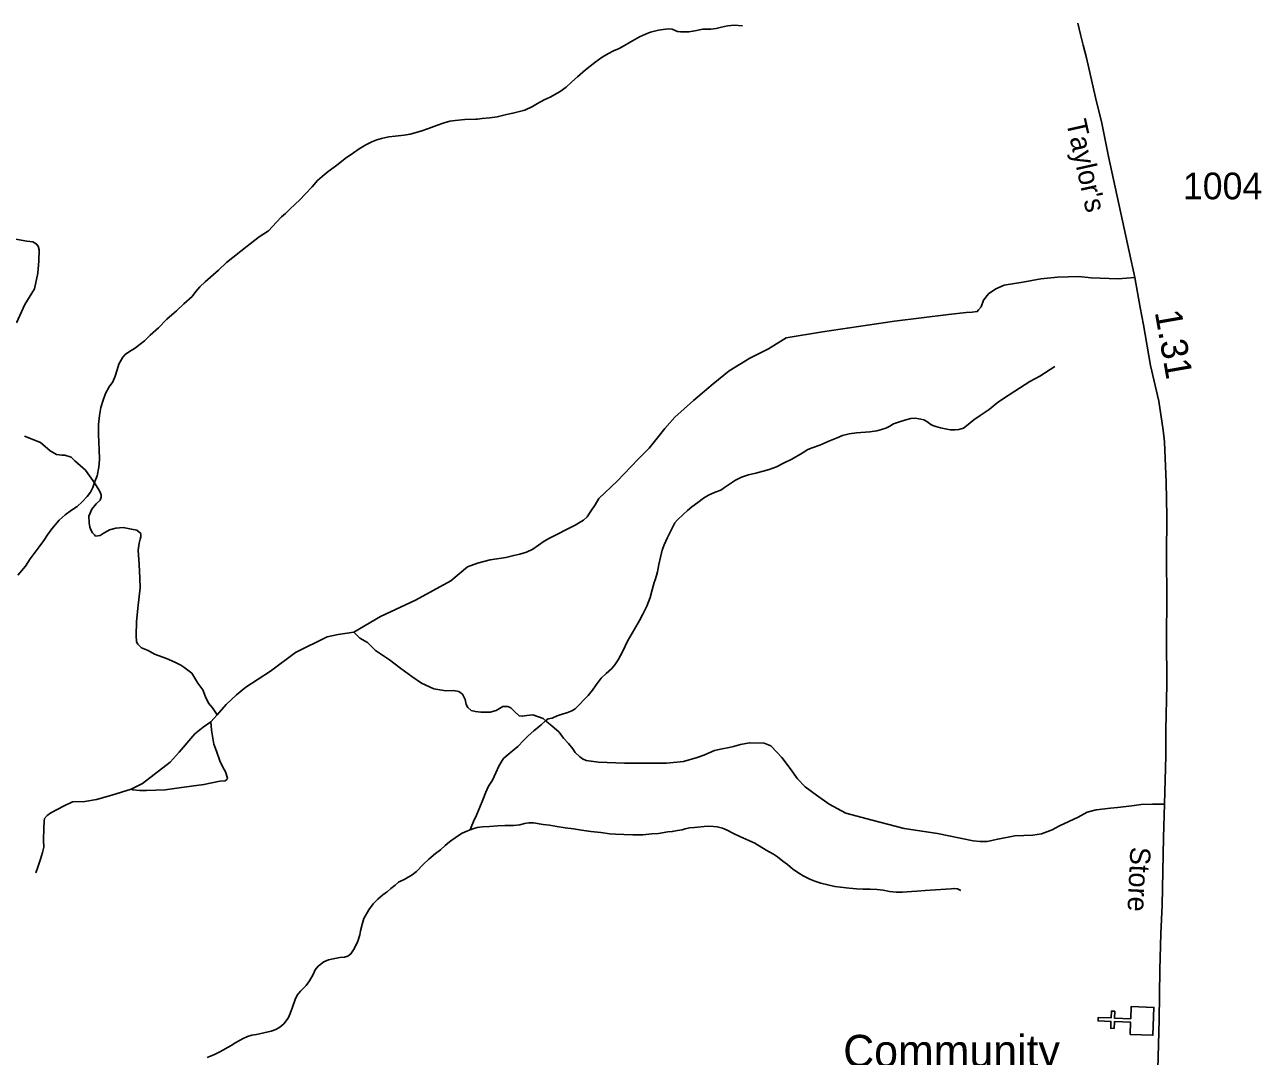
# Model space of a CAD drawing. Extents: x 2220236 to 2384410, y 720751 to 894131.
# Drawn here: x 2289372 to 2295161, y 869431 to 874259 of the extents above; entities that cross this region are included whole.
import ezdxf

# ---------------------------------------------------------------- set-up
doc = ezdxf.new("R2010")
doc.units = 0
for name, color, linetype in [('Exist Cultural Church CELL', 7, 'Continuous'), ('Exist Cultural Church Label', 7, 'Continuous'), ('Exist Hydrographic Misc Water Feature', 7, 'Continuous'), ('Exist Road Non-System Type 51', 7, 'Continuous'), ('Exist Road Secondary Mileage Hundredths English Label', 7, 'Continuous'), ('Exist Road Secondary Type 51 Attributed', 7, 'Continuous'), ('Exist Road Secondary Type 51 Label', 7, 'Continuous'), ('Exist Road Secondary Type 51 Number Label', 7, 'Continuous')]:
    doc.layers.add(name, color=color, linetype=linetype)

msp = doc.modelspace()

# ---------------------------------------------------------------- linework, layer by layer
at = {"layer": 'Exist Cultural Church CELL'}
msp.add_lwpolyline([(2294547.3, 869533.9), (2294549.5, 869590.8), (2294473.4, 869593.9), (2294472.1, 869562), (2294456.2, 869562.6), (2294457.5, 869594.6), (2294397.4, 869597), (2294398, 869613), (2294458.1, 869610.6), (2294459.4, 869642.6), (2294475.4, 869641.9), (2294474.1, 869609.9), (2294550.2, 869606.8), (2294552.6, 869664.4), (2294659, 869660.1), (2294653.7, 869529.6)], close=True, dxfattribs=at)
at = {"layer": 'Exist Hydrographic Misc Water Feature'}
for points in [[(2292733, 874254.6), (2292693.1, 874256.5), (2292662.8, 874253.8), (2292634.8, 874247.8), (2292609.1, 874241.8), (2292583.5, 874239.1), (2292546.1, 874238.2), (2292509.5, 874230.8), (2292481.5, 874226.4), (2292461.5, 874225.9), (2292441.5, 874226.3), (2292428.4, 874228.2), (2292417.4, 874231.7), (2292403.4, 874237.9), (2292385.4, 874239.9), (2292361.4, 874237.1), (2292339.3, 874233.3), (2292301.5, 874225.2), (2292277.6, 874214.9), (2292249.8, 874202.4), (2292227.9, 874190.7), (2292206, 874178), (2292180.1, 874162.2), (2292154.2, 874148), (2292128.4, 874137.7), (2292104.5, 874125), (2292075, 874107), (2292041, 874083.1), (2292019, 874066.1), (2291997.3, 874047.9), (2291959.6, 874015.9), (2291933.8, 873991.8), (2291906.1, 873967.8), (2291878.1, 873947.1), (2291832.6, 873920.8), (2291804.5, 873908.3), (2291772.6, 873890.2), (2291749.1, 873876), (2291713, 873859.3), (2291657.2, 873845.1), (2291627.3, 873839.1), (2291583.8, 873828.6), (2291549.6, 873824.3), (2291513.7, 873820.2), (2291491.7, 873818), (2291483.5, 873817.5), (2291431.9, 873815.3), (2291387.6, 873811.3), (2291361.9, 873808.6), (2291335.8, 873799.9), (2291300.2, 873787.6), (2291262.2, 873773.6), (2291226.5, 873761.2), (2291176.3, 873746.8), (2291148.4, 873742.5), (2291106.6, 873738.4), (2291076.7, 873734.2), (2291042.8, 873727.3), (2291020.6, 873721.2), (2290996.8, 873711.2), (2290969, 873697), (2290937.1, 873678.7), (2290911.1, 873660.5), (2290871.5, 873632.5), (2290839.8, 873606.2), (2290820.2, 873591.9), (2290792.2, 873571.8), (2290764.5, 873549.4), (2290742.5, 873529.6), (2290716.9, 873500.6), (2290685.1, 873466.8), (2290659.6, 873440.1), (2290637.5, 873420.2), (2290613.7, 873396.1), (2290592, 873375.9), (2290574.3, 873359.9), (2290550.5, 873335.1), (2290512.6, 873294.9), (2290469, 873266.9), (2290413.6, 873222.2), (2290316.3, 873147.1), (2290278.5, 873111.2), (2290217, 873056.7), (2290191.3, 873032.6), (2290173.4, 873010), (2290155.9, 872988.1), (2290116.1, 872953.8), (2290082.7, 872920.8), (2290036.9, 872880.7), (2289997.3, 872840.5), (2289959.6, 872806.2), (2289931.8, 872779.6), (2289912.1, 872763.6), (2289890.1, 872747.6), (2289858.2, 872727), (2289842.5, 872715.2), (2289830.5, 872703)], [(2289830.5, 872703), (2289812.8, 872670.5), (2289805, 872644.5), (2289795.2, 872614.5), (2289783.5, 872588.5), (2289767.6, 872564.2), (2289750.2, 872534.1), (2289738.4, 872502.5), (2289728.8, 872468.3), (2289721.2, 872429.7), (2289717.7, 872388.1), (2289717.7, 872343.9), (2289718.2, 872303.5), (2289720.5, 872272.3), (2289721.1, 872224.1), (2289719.4, 872188), (2289711.3, 872147.8), (2289700, 872121.8), (2289690.2, 872093.5), (2289680.2, 872071.4), (2289664.7, 872051.4), (2289640.9, 872025.7), (2289617.2, 872004.8), (2289591.2, 871987.3), (2289561.3, 871965), (2289533.5, 871940), (2289497.9, 871899.7), (2289478.3, 871871.6), (2289460.7, 871845.7), (2289438.8, 871815.7), (2289397.2, 871759.1), (2289375.5, 871725.2), (2289339.9, 871682.6)], [(2294194.8, 872659.7), (2294125.3, 872614.5), (2294078.2, 872589.3), (2294007.7, 872543.8), (2293950.2, 872507.3), (2293924.6, 872489.2), (2293886.6, 872458.8), (2293845, 872430.1), (2293815.4, 872410.1), (2293781.7, 872381.3), (2293767.7, 872371.7), (2293745.6, 872365.6), (2293727.5, 872363.7), (2293706.5, 872363.2), (2293689.5, 872366.1), (2293659.8, 872372.3), (2293637.6, 872378.7), (2293623.6, 872383.9), (2293613.5, 872388.1), (2293595.1, 872401.6), (2293581.2, 872410), (2293567.2, 872413.6), (2293541.3, 872417.4), (2293521.3, 872415.6), (2293497.2, 872409.5), (2293463.5, 872398.7), (2293439.8, 872391), (2293421.5, 872380.6), (2293403.9, 872370.4), (2293383.8, 872364.3), (2293362, 872358.2), (2293328.1, 872354), (2293266, 872349.4), (2293232.2, 872345.2), (2293200.2, 872337), (2293176.4, 872326.6), (2293136.7, 872310.4), (2293094.6, 872291.6), (2293058.6, 872279.2), (2293038.1, 872270.5), (2293011.2, 872254.6), (2292963.4, 872226.1), (2292923.6, 872206.6), (2292891.8, 872189.9), (2292857.7, 872177.5), (2292829.7, 872169.9), (2292794.1, 872160.8), (2292760.1, 872152.6), (2292727.4, 872142.5), (2292700.3, 872128.3), (2292676.6, 872111.7), (2292648.7, 872093.3), (2292630.7, 872081.5), (2292604.9, 872071.2), (2292572.8, 872057.1), (2292549.2, 872042.9), (2292523.2, 872023.1), (2292495.6, 872002.3), (2292475.3, 871986.3), (2292453.9, 871967.8), (2292428.1, 871942.1), (2292416.3, 871927.5), (2292398.5, 871893.5), (2292380.8, 871859.4), (2292365.3, 871825.3), (2292356.6, 871800.9), (2292347.7, 871766.6), (2292340.1, 871733.3), (2292334.1, 871699), (2292330.5, 871681), (2292322.8, 871660.5), (2292319, 871648.5), (2292309.1, 871614.9), (2292299.5, 871578.4), (2292285.2, 871538.3), (2292266.4, 871500.3), (2292250.7, 871470.2), (2292226.9, 871429.7), (2292193.2, 871373.9), (2292171.9, 871327.5), (2292150.1, 871286.9), (2292134.5, 871262.7), (2292118.7, 871244.9), (2292094.6, 871222.5), (2292071.2, 871201), (2292047.3, 871170.3), (2292029.7, 871144.5), (2292009.8, 871120.3), (2291990.1, 871100), (2291970.3, 871080.1), (2291948.2, 871057.6), (2291933.2, 871048.7), (2291910.4, 871039.4), (2291892.6, 871034.8), (2291864.9, 871024.9), (2291840.7, 871014.6), (2291822.9, 871010)], [(2291822.9, 871010), (2291809.3, 871002.1), (2291789.2, 870982.2), (2291755.8, 870954), (2291729.4, 870931.6), (2291707.6, 870909.1), (2291680.2, 870881.1), (2291654.1, 870858.7), (2291626.4, 870836.3), (2291614.1, 870825.8), (2291607, 870816.1), (2291591, 870788.5), (2291577.2, 870758.6), (2291561.7, 870723.5), (2291543.8, 870696), (2291530.1, 870667.8), (2291516.5, 870632), (2291502.7, 870597.8), (2291487.2, 870559.5), (2291473.4, 870529.6), (2291461.4, 870503.6), (2291457.9, 870491.2)], [(2293755.4, 870207.2), (2293739.5, 870215.7), (2293723.2, 870217.1), (2293709, 870214.7), (2293685, 870212.9), (2293635.4, 870209.7), (2293587.2, 870207.4), (2293549.4, 870204.9), (2293523.1, 870203.2), (2293503.4, 870201), (2293481.4, 870199.1), (2293451.5, 870199.8), (2293421.4, 870202), (2293391.4, 870208.2), (2293363.2, 870211.4), (2293329.5, 870213.8), (2293295.4, 870212.9), (2293265.6, 870215.1), (2293231.2, 870218.1), (2293191.3, 870222.2), (2293165.4, 870226.1), (2293131.5, 870233.3), (2293099.2, 870241.5), (2293071.2, 870251), (2293047.1, 870260.7), (2293016.9, 870276.7), (2292991, 870292), (2292966.7, 870308.2), (2292942.6, 870328.4), (2292921.6, 870345.3), (2292896.4, 870365.5), (2292878, 870377.3), (2292843.9, 870396.7), (2292789.5, 870429), (2292719.3, 870460), (2292687.2, 870475.4), (2292661.2, 870490.1), (2292639.1, 870499.4), (2292613, 870504.9), (2292597, 870506.8), (2292575, 870508.9), (2292553, 870507.1), (2292523.1, 870504.4), (2292507, 870502.2), (2292485, 870500.3), (2292463.2, 870495.8), (2292449.4, 870491.9), (2292427.3, 870487.4), (2292403.3, 870483), (2292382.9, 870481.1), (2292339.5, 870474.5), (2292307.6, 870472.8), (2292265.5, 870467.8), (2292219.6, 870468.1), (2292177.3, 870469.7), (2292137.7, 870471.5), (2292111.5, 870472.7), (2292069.6, 870478.5), (2292021.5, 870483.7), (2291979.3, 870489.5), (2291941.7, 870495.2), (2291901.5, 870501), (2291863.2, 870506.7), (2291829.3, 870512.3), (2291799.5, 870516.2), (2291753.4, 870523.7), (2291731.4, 870523.2), (2291711.4, 870521.3), (2291689.6, 870515.2), (2291659.7, 870510.9), (2291619.6, 870510.8), (2291587.5, 870509.8), (2291547.4, 870507.4), (2291514.6, 870504.8), (2291489.6, 870501.4), (2291469.7, 870495.2), (2291457.9, 870491.2)], [(2291457.9, 870491.2), (2291442, 870485), (2291420.1, 870474.9), (2291398.2, 870462.3), (2291360.3, 870435.8), (2291340.6, 870418.2), (2291318.8, 870398.3), (2291294.8, 870379.8), (2291263.1, 870353.5), (2291237.4, 870329.5), (2291205.5, 870296.4), (2291185.8, 870280.4), (2291152, 870260.7), (2291122.1, 870245.6), (2291106.4, 870232.2), (2291086.4, 870216.2), (2291068.7, 870201.8), (2291058.8, 870195.4), (2291048.8, 870187.5), (2291037.7, 870177.8), (2291024.7, 870167.3), (2291002.9, 870144.8), (2290983.3, 870116.7), (2290959.9, 870076.8), (2290953.2, 870055), (2290944.2, 870018.1), (2290940.6, 870000.1), (2290930.8, 869970.1), (2290914.9, 869934.4), (2290899.3, 869910.1), (2290885.3, 869899.6), (2290869.5, 869896), (2290847.5, 869893.8), (2290815.5, 869887.3), (2290793.8, 869883.5), (2290771.6, 869873.4), (2290745.9, 869852.6), (2290732.2, 869836.5), (2290722.2, 869814.4), (2290704.5, 869784.6), (2290689, 869762), (2290674.9, 869748.2), (2290663.2, 869736.3), (2290647, 869717.6), (2290637.4, 869697.5), (2290625.9, 869661.6), (2290614.1, 869631.4), (2290604.4, 869609.6), (2290584.2, 869583.8), (2290566.5, 869567.7), (2290546.9, 869557.3), (2290524.8, 869548.9), (2290491.2, 869541.4), (2290457.2, 869533.9), (2290435.2, 869530.1), (2290415, 869524), (2290395.2, 869513.9), (2290359.4, 869495.6), (2290337.7, 869481.3), (2290285.7, 869452.9), (2290259.8, 869440.3), (2290241.9, 869432.5), (2290226.1, 869426.2)]]:
    msp.add_lwpolyline(points, dxfattribs=at)
at = {"layer": 'Exist Road Non-System Type 51'}
msp.add_line((2290272.2, 871028.7), (2290242.6, 870997.1), dxfattribs=at)
for points in [[(2289277.5, 873264.3), (2289382.1, 873246.5), (2289409.7, 873242.5), (2289425.5, 873234.6), (2289434.4, 873222.8), (2289439.3, 873205), (2289437.3, 873153.7), (2289433.4, 873096.4), (2289417.6, 873023.3), (2289372.2, 872950.3), (2289332.7, 872863.4)], [(2290912.6, 871415.8), (2291037.9, 871488.9), (2291201.7, 871565.9), (2291367.5, 871656.7), (2291444.5, 871721.9), (2291491.8, 871739.7), (2291551, 871755.5), (2291624.1, 871765.4), (2291661.6, 871775.2), (2291689.2, 871781.2), (2291720.8, 871791), (2291750.4, 871804.9), (2291803.6, 871842.4), (2291829.3, 871856.2), (2291949.7, 871917.4), (2291987.2, 871941.1), (2292005, 871956.9), (2292022.7, 871982.6), (2292042.5, 872012.2), (2292060.2, 872041.8), (2292145.1, 872122.8), (2292243.8, 872225.5), (2292295.1, 872276.8), (2292332.6, 872324.2), (2292368.1, 872369.7), (2292415.5, 872423), (2292502.3, 872500), (2292595.1, 872579), (2292670, 872640.2), (2292766.8, 872699.5), (2292853.6, 872742.9), (2292936.5, 872794.2), (2293107.2, 872821.9), (2293444.7, 872871.3), (2293697.3, 872902.9), (2293780.2, 872912.7), (2293807.8, 872914.7), (2293831.5, 872916.7), (2293837.4, 872924.6), (2293849.3, 872938.4), (2293861.1, 872970), (2293884.8, 872999.6), (2293918.3, 873023.3), (2293957.8, 873041.1), (2294044.6, 873054.9), (2294129.5, 873070.7), (2294206.5, 873078.6), (2294307.1, 873080.6), (2294365.3, 873074.7), (2294491.7, 873070.7), (2294569.2, 873076.8)], [(2289370.2, 872334.1), (2289445.2, 872304.5), (2289490.6, 872265), (2289520.2, 872247.2), (2289545.9, 872245.2), (2289559.7, 872245.2), (2289589.3, 872235.4), (2289607.1, 872217.6), (2289656.4, 872174.1), (2289701.8, 872111), (2289723.5, 872075.4), (2289729.4, 872059.6), (2289729.4, 872047.8), (2289725.5, 872033.9), (2289705.7, 872016.2), (2289686, 871992.5), (2289672.2, 871958.9), (2289674.2, 871927.3), (2289676.1, 871907.5), (2289682.1, 871891.7), (2289689, 871881.9), (2289697.8, 871872), (2289703.8, 871866.1), (2289725.5, 871868), (2289739.3, 871877.9), (2289768.9, 871895.7), (2289798.5, 871903.6), (2289832, 871905.6), (2289871.5, 871897.7), (2289897.2, 871893.7), (2289914.9, 871877.9), (2289914.9, 871862.1), (2289913, 871852.2), (2289907, 871832.5), (2289903.1, 871800.9), (2289907, 871733.8), (2289911, 871668.6), (2289913, 871623.2), (2289901.1, 871528.4), (2289895.2, 871465.2), (2289893.2, 871400), (2289895.2, 871370.4), (2289901.1, 871360.5), (2289918.9, 871342.7), (2289949.5, 871330.9), (2289980.1, 871313.1), (2290035.3, 871293.4), (2290074.8, 871275.6), (2290102.4, 871261.8), (2290116.2, 871251.9), (2290153.7, 871224.3), (2290182.4, 871176.9), (2290206, 871147.2), (2290218.9, 871113.7), (2290232.7, 871084), (2290250.4, 871062.3), (2290272.2, 871028.7)], [(2290272.2, 871028.7), (2290314.6, 871078.1), (2290363.9, 871123.5), (2290407.3, 871159.1), (2290521.8, 871234.1), (2290640.2, 871321), (2290788.2, 871394.1), (2290839.6, 871405.9), (2290912.6, 871415.8)], [(2290912.6, 871415.8), (2290941.2, 871388.2), (2290976.7, 871368.4), (2291014.2, 871330.9), (2291079.3, 871287.4), (2291132.6, 871246), (2291183.9, 871208.5), (2291229.3, 871176.9), (2291286.6, 871151.2), (2291343.8, 871141.3), (2291379.3, 871143.3), (2291404, 871139.3), (2291420.8, 871125.5), (2291434.6, 871101.8), (2291438.5, 871078.1), (2291446.4, 871064.3), (2291462.2, 871050.5), (2291482, 871044.5), (2291507.6, 871042.6), (2291551, 871042.6), (2291578.7, 871050.5), (2291610.2, 871068.2), (2291632.9, 871068.2), (2291647.7, 871062.3), (2291665.5, 871044.5), (2291687.2, 871024.8), (2291701, 871022.8), (2291722.7, 871026.8), (2291750.4, 871028.7), (2291799.7, 871012.9), (2291815.5, 870997.1), (2291839.2, 870977.4), (2291874.7, 870947.8), (2291894.4, 870920.1), (2291918.1, 870894.5), (2291937.8, 870870.8), (2291949.7, 870853), (2291971.4, 870833.2), (2291983.2, 870823.4), (2292001, 870815.5), (2292058.2, 870807.6), (2292180.6, 870803.6), (2292376, 870803.6), (2292456.9, 870811.5), (2292520.1, 870829.3), (2292551.6, 870841.1), (2292601, 870862.9), (2292637.5, 870870.8), (2292670, 870876.7), (2292690.8, 870880.6), (2292723.3, 870890.5), (2292764.8, 870898.4), (2292833.9, 870896.4), (2292865.4, 870884.6), (2292893.1, 870855), (2292916.7, 870829.3), (2292956.2, 870777.9), (2292989.8, 870730.5), (2293025.3, 870693), (2293078.6, 870653.5), (2293137.8, 870612.1), (2293216.7, 870568.6), (2293339.1, 870537), (2293489.1, 870497.5), (2293645, 870473.8), (2293812.7, 870440.2), (2293845.3, 870436.3), (2293877.9, 870436.3), (2293927.2, 870448.1), (2294008.1, 870463.9), (2294091, 870465.9), (2294132.5, 870471.8), (2294181.8, 870491.6), (2294217.3, 870509.4), (2294304.2, 870550.8), (2294345.6, 870574.5), (2294389, 870584.4), (2294456.1, 870592.3), (2294487.7, 870596.3), (2294554.8, 870604.2), (2294598.2, 870610.1), (2294651.5, 870612.1), (2294680.7, 870611.3), (2294707.8, 870612.1)], [(2290242.6, 870997.1), (2290246.5, 870957.7), (2290256.4, 870892.5), (2290270.2, 870858.9), (2290286, 870813.5), (2290299.8, 870783.9), (2290311.6, 870762.1), (2290321.5, 870732.5), (2290317.5, 870726.6), (2290309.7, 870720.7), (2290286, 870718.7), (2290211, 870702.9), (2290094.5, 870687.1), (2290029.4, 870679.2), (2289986, 870677.2), (2289942.6, 870675.3), (2289911, 870675.3), (2289877.4, 870679.2), (2289869.5, 870681.2)], [(2289869.5, 870681.2), (2289922.8, 870708.8), (2289978.1, 870750.3), (2290053.1, 870807.6), (2290094.5, 870855), (2290167.6, 870939.9), (2290207, 870971.5), (2290242.6, 870997.1)], [(2289869.5, 870681.2), (2289778.8, 870653.5), (2289707.7, 870633.8), (2289652.5, 870623.9), (2289595.2, 870621.9), (2289555.7, 870604.2), (2289494.6, 870570.6), (2289476.8, 870558.7), (2289465, 870544.9), (2289463, 870531.1), (2289461, 870499.5), (2289459, 870442.2), (2289461, 870410.6), (2289455.1, 870385), (2289445.2, 870353.4), (2289433.4, 870315.8), (2289423.5, 870290.2)]]:
    msp.add_lwpolyline(points, dxfattribs=at)
at = {"layer": 'Exist Road Secondary Type 51 Attributed'}
msp.add_lwpolyline([(2294302.1, 874266.2), (2294314.2, 874213.3), (2294328, 874163.9), (2294343.5, 874104.3), (2294385, 873918.7), (2294414.1, 873798.3), (2294446.1, 873642.2), (2294542.8, 873197.8), (2294569.2, 873076.8), (2294594.3, 872936.4), (2294609.2, 872855.4), (2294642.5, 872664.6), (2294682, 872496.8), (2294701.7, 872362.5), (2294707.6, 872307.2), (2294715.5, 872117.6), (2294719.5, 871959.6), (2294717.5, 871774), (2294719.5, 871570.6), (2294717.5, 871394.8), (2294719.5, 871171.7), (2294714.8, 870959), (2294714, 870837), (2294707.8, 870612.1), (2294703.7, 870455.1), (2294696.8, 870138.8), (2294690.9, 870006.5), (2294686.9, 869836.7), (2294683, 869601.7), (2294675.1, 869313.4)], dxfattribs=at)

# ---------------------------------------------------------------- texts
at = {"layer": 'Exist Cultural Church Label'}
msp.add_text('Community', height=150, dxfattribs=at).set_placement((2293204.1, 869381.5))
at = {"layer": 'Exist Road Secondary Mileage Hundredths English Label'}
msp.add_text('1.31', height=125, rotation=279.90569, dxfattribs=at).set_placement((2294662.3, 872914.9))
at = {"layer": 'Exist Road Secondary Type 51 Label'}
for s, rotation, p in [("Taylor's", 282.51693, (2294247.1, 873805)), ('Store', 267.37341, (2294548.9, 870413.4))]:
    msp.add_text(s, height=95, rotation=rotation, dxfattribs=at).set_placement(p)
at = {"layer": 'Exist Road Secondary Type 51 Number Label'}
msp.add_text('1004', height=125, dxfattribs=at).set_placement((2294794.3, 873442.2))

doc.saveas('drawing.dxf')
